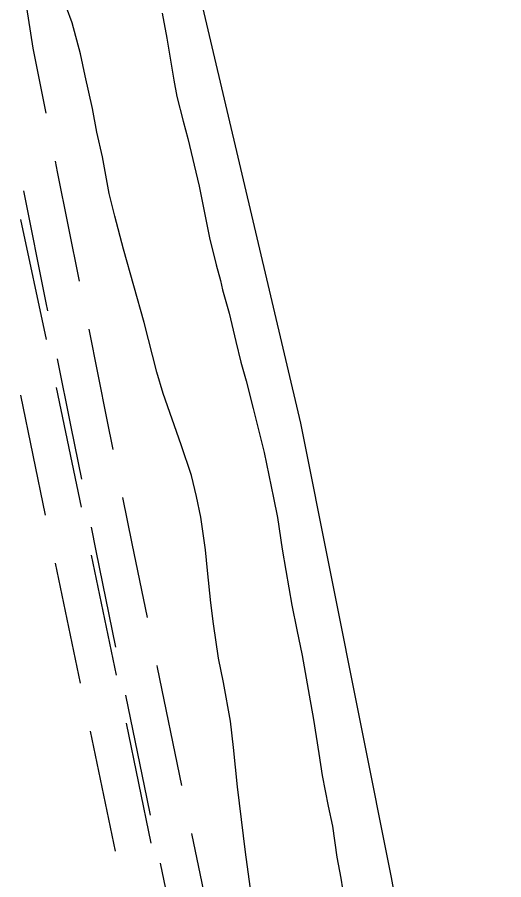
# Model space of a CAD drawing. Extents: x 3477039 to 3515015, y 546746 to 572297.
# Drawn here: x 3492833 to 3493230, y 568957 to 569661 of the extents above; entities that cross this region are included whole.
import ezdxf

# ---------------------------------------------------------------- set-up
doc = ezdxf.new("R2010")
doc.units = 0
for name, color, linetype in [('V-DTCH-CNTR', 7, 'Continuous'), ('V-ROAD-CNTR', 7, 'Continuous'), ('V-SITE-VEGE', 7, 'Continuous'), ('V-TOPO-GNAM-IDEN', 7, 'Continuous')]:
    doc.layers.add(name, color=color, linetype=linetype)

msp = doc.modelspace()

# ---------------------------------------------------------------- linework, layer by layer
at = {"layer": 'V-DTCH-CNTR'}
msp.add_lwpolyline([(3492915.25, 570086.17), (3492913.45, 570079.62), (3492911.86, 570073.01), (3492910.49, 570066.36), (3492909.33, 570059.66), (3492908.4, 570052.93), (3492907.68, 570046.17), (3492907.18, 570039.4), (3492906.91, 570032.61), (3492906.85, 570025.81), (3492907.01, 570019.02), (3492907.4, 570012.24), (3492908.01, 570005.47), (3492908.83, 569998.72), (3492909.88, 569992.01), (3492911.14, 569985.33), (3492966.49, 569746.08), (3493064.55, 569330.01), (3493138.45, 568959.14), (3493223.98, 568487.23), (3493254.88, 568340.36)], dxfattribs=at)
at = {"layer": 'V-ROAD-CNTR'}
for p, q in [((3492835.76, 569496.19), (3492856.69, 569398.4)), ((3492835.62, 569352.8), (3492855.97, 569254.89)), ((3492864.92, 569359.26), (3492885.27, 569261.35)), ((3492893.41, 569222.19), (3492913.77, 569124.28)), ((3492864.12, 569215.73), (3492884.47, 569117.82)), ((3492921.91, 569085.12), (3492942.26, 568987.21)), ((3492892.61, 569078.66), (3492912.96, 568980.75))]:
    msp.add_line(p, q, dxfattribs=at)
for points in [[(3492838.65, 569681.64), (3492842.09, 569660.61), (3492845.85, 569636.24), (3492856.31, 569583.23)], [(3492864.05, 569543.99), (3492865.77, 569535.28), (3492883.56, 569445.91)], [(3492838.27, 569519.75), (3492856.51, 569428.18), (3492857.81, 569421.68)], [(3492891.42, 569406.69), (3492906.25, 569332.88), (3492911.16, 569308.66)], [(3492865.69, 569382.47), (3492876.85, 569326.94), (3492885.46, 569284.44)], [(3492919.11, 569269.46), (3492926.76, 569231.73), (3492939.09, 569171.47)], [(3492893.41, 569245.24), (3492897.37, 569225.74), (3492913.42, 569147.26)], [(3492947.11, 569132.28), (3492947.45, 569130.62), (3492967.31, 569034.35)], [(3492921.47, 569108.08), (3492938.93, 569023.45), (3492941.7, 569010.15)], [(3492975.46, 568995.18), (3492989.35, 568928.45), (3492995.69, 568897.25)], [(3492949.85, 568970.99), (3492959.97, 568922.41), (3492970, 568873.04)]]:
    msp.add_lwpolyline(points, dxfattribs=at)
for points in [[(3493010.94, 570281.47), (3492906.99, 570270.92), (3492818.73, 570253.54), (3492745.38, 570235.08), (3492720.4, 570231.83), (3492695.81, 570219.57), (3492655.74, 570203.98), (3492625.15, 570183.67), (3492585.33, 570156.62), (3492518.54, 570121.37), (3492490.41, 570094.82), (3492463.81, 570072.24), (3492447.12, 570063.25), (3492422.22, 570046.59), (3492388.01, 570031), (3492292.59, 570021.36), (3492204.01, 570005.67), (3492136.57, 569985.99), (3492082.01, 569972.96), (3492055.34, 569952.08), (3492041.21, 569928.81), (3492030.67, 569872.28), (3492028.54, 569824.64), (3492015.62, 569772.65), (3492005.94, 569759.31), (3491992.56, 569741.44), (3491971.7, 569715.68), (3491939.25, 569698.95), (3491910.4, 569689.2), (3491671.07, 569646.16), (3491316.43, 569573.63), (3490974.87, 569508.96), (3490949.73, 569503.76), (3490933.47, 569473.08), (3490932.81, 569425.26), (3490934.84, 569377.31), (3490939.42, 569268.75), (3490964.22, 569189.82), (3490976.33, 569139.86), (3490991.29, 569126.11), (3491030.33, 569106.39)], [(3493000.04, 566579.94), (3492996.11, 566622.05), (3492989.19, 566722.22), (3492984.25, 566844.91), (3492980.65, 566953.26), (3492975.9, 567048.15), (3492957.07, 567118.8), (3492914.04, 567185.01), (3492892.99, 567238.74), (3492889.41, 567288.82), (3492887.18, 567347.49), (3492875.49, 567416.24), (3492810.71, 567535.67), (3492779.34, 567672.11), (3492739.4, 567901.58), (3492708.5, 568055.83), (3492674.14, 568199.46), (3492666.89, 568284.5), (3492665.5, 568317.36), (3492670.97, 568366.84), (3492688.81, 568383.2), (3492685, 568415.72), (3492676.12, 568458.5), (3492655.46, 568583.93), (3492629.81, 568700.38), (3492601.52, 568815.73), (3492587.56, 568932.67), (3492578.26, 568956.66), (3492546.87, 569012.64), (3492486.9, 569024), (3492420.77, 569019.5), (3492376.84, 568985.7), (3492366.47, 568942.59), (3492322.34, 568913.66), (3492305.53, 568884.42), (3492308.1, 568835.27), (3492309.87, 568804.87), (3492301.91, 568745.04), (3492245.29, 568717.53), (3492209.87, 568701.65), (3492159.24, 568699.51)]]:
    msp.add_spline(points, degree=3, dxfattribs=at)
at = {"layer": 'V-SITE-VEGE'}
for points in [[(3492894.47, 569586.89), (3492888.57, 569613.69), (3492884.82, 569631.65), (3492877.81, 569656.8), (3492873.2, 569669.24)], [(3492951.52, 569664.6), (3492955.25, 569644.44), (3492961.1, 569609.92), (3492963.5, 569596.66), (3492968.61, 569576.49)], [(3493024.97, 568939.94), (3493019.43, 568979.98), (3493012.88, 569033.26), (3493009.77, 569065.29), (3493007.15, 569086.83), (3493001.56, 569118.31), (3492997.54, 569138.2), (3492993.31, 569166.37), (3492991.21, 569183.48), (3492988.35, 569209.72), (3492986.8, 569226.55), (3492983.1, 569253.34), (3492979.35, 569270.19), (3492975.32, 569287.32), (3492966.93, 569312.48), (3492952.3, 569354.23), (3492947.17, 569371.64), (3492936.67, 569412.27), (3492919.94, 569471.96), (3492912.67, 569499.05), (3492908.1, 569517.56), (3492902.77, 569547.39), (3492898.21, 569567.56), (3492894.47, 569586.89)], [(3492968.61, 569576.49), (3492972.39, 569562.39), (3492981.79, 569523.43), (3492990.08, 569481.45), (3492995.45, 569459.34), (3492998.96, 569446.63), (3493000.84, 569438.89), (3493006.24, 569419.82), (3493011.61, 569396.61), (3493015.64, 569379.76), (3493019.95, 569364.56), (3493025.88, 569341.9), (3493034.75, 569305.97), (3493042.24, 569268.96), (3493045.73, 569252.94), (3493049.43, 569227.26), (3493052.35, 569209.85), (3493057.41, 569181.41), (3493061.42, 569161.24), (3493065.7, 569140.52), (3493071.56, 569107.93), (3493075.02, 569088.05), (3493079.26, 569060.43), (3493082.18, 569042.48), (3493086.99, 569017.34), (3493090.47, 569001.05), (3493094.17, 568975.64), (3493097.37, 568958.51), (3493101.34, 568932.56)]]:
    msp.add_lwpolyline(points, dxfattribs=at)

# ---------------------------------------------------------------- texts
at = {"layer": 'V-TOPO-GNAM-IDEN'}
msp.add_text('ST. JOHN THE BAPTIST PARISH', height=99.9998, rotation=282.49979, dxfattribs=at).set_placement((3492395.37, 570290.44))

doc.saveas('drawing.dxf')
